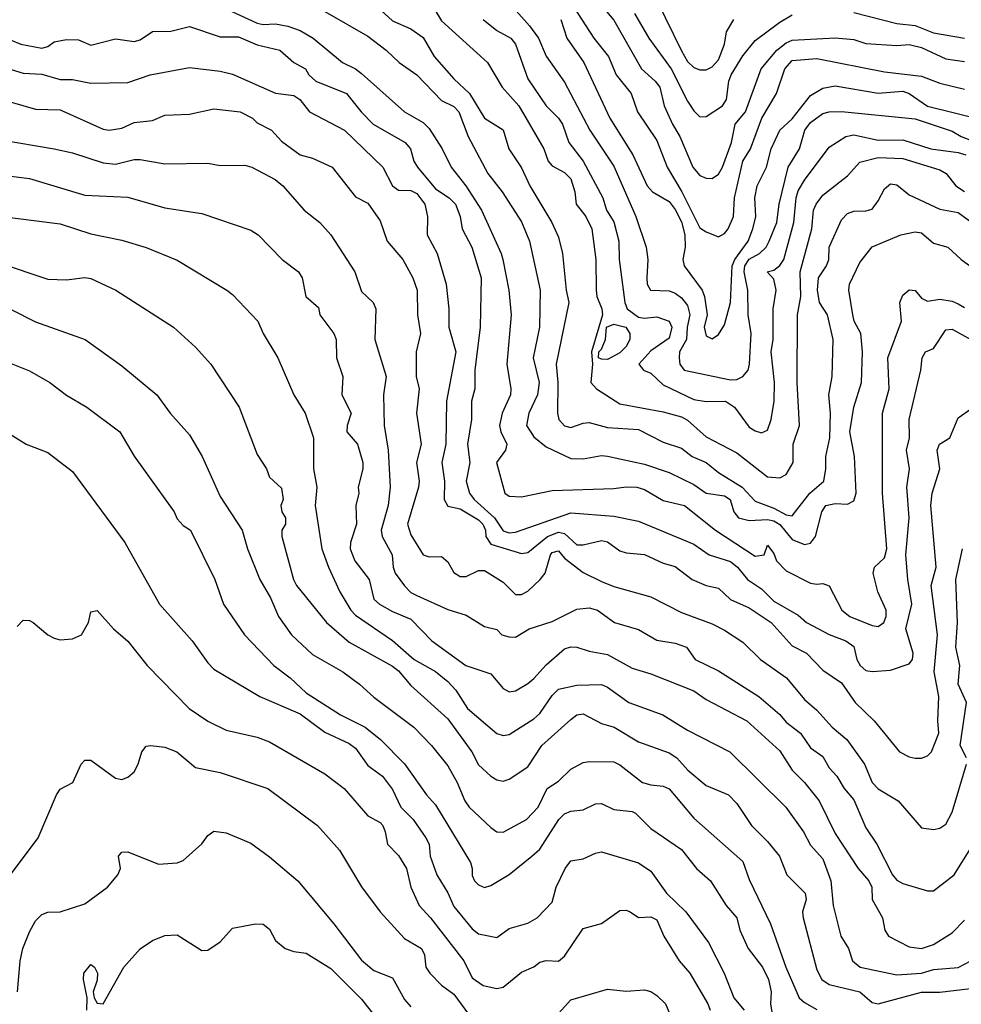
# Model space of a CAD drawing. Header units: metres. Extents: x -46681 to -43747, y -240911 to -237677.
# Tile 312 of 656: x -44839 to -44763, y -240602 to -240522. Entities that reach past the tile are written whole.
import ezdxf

# ---------------------------------------------------------------- set-up
doc = ezdxf.new("R2010")
doc.units = ezdxf.units.M
doc.layers.add('CONTOUR_INDEX', color=1, linetype='Continuous')
doc.layers.add('CONTOUR_INTER', color=3, linetype='Continuous')

msp = doc.modelspace()

# ---------------------------------------------------------------- linework, layer by layer
at = {"layer": 'CONTOUR_INDEX'}
for points, elevation in [([(-44801.725, -240521.52), (-44800.595, -240522.401), (-44799.463, -240523.02), (-44799.085, -240523.52), (-44798.095, -240526.349), (-44796.588, -240528.52), (-44795.595, -240529.52), (-44795.265, -240530.02), (-44794.737, -240531.52), (-44793.595, -240533.02), (-44791.981, -240536.02), (-44791.682, -240537.02), (-44791.095, -240537.948), (-44790.687, -240539.52), (-44790.667, -240541.02), (-44790.191, -240544.52), (-44790.009, -240545.02), (-44789.095, -240545.698), (-44788.595, -240545.784), (-44787.595, -240545.676), (-44786.589, -240546.02), (-44786.375, -240546.52), (-44786.595, -240547.415), (-44788.095, -240548.432), (-44789.062, -240549.52), (-44788.691, -240550.02), (-44788.095, -240550.264), (-44787.095, -240551.212), (-44784.595, -240552.391), (-44783.595, -240552.558), (-44782.022, -240552.52), (-44781.282, -240553.02), (-44780.095, -240554.631), (-44779.595, -240554.955), (-44779.095, -240555.1), (-44778.595, -240554.883), (-44778.302, -240554.02), (-44778.054, -240552.52), (-44778.026, -240551.02), (-44778.307, -240548.52), (-44778.148, -240547.52), (-44778.139, -240545.02), (-44777.898, -240543.52), (-44778.095, -240542.62), (-44778.638, -240542.02), (-44778.095, -240541.882), (-44777.595, -240541.499), (-44777.271, -240541.02), (-44776.459, -240538.02), (-44776.275, -240536.02), (-44776.095, -240535.429), (-44775.595, -240534.561), (-44773.595, -240531.883), (-44772.232, -240531.02), (-44771.595, -240530.88), (-44769.595, -240531.31), (-44767.595, -240531.301), (-44765.332, -240532.02), (-44763.095, -240532.324), (-44762.466, -240532.52)], 100), ([(-44789.42, -240521.02), (-44788.25, -240523.02), (-44786.437, -240525.52), (-44785.095, -240528.162), (-44784.595, -240528.927), (-44784.095, -240529.411), (-44783.595, -240529.394), (-44782.254, -240528.52), (-44781.934, -240528.02), (-44781.742, -240526.52), (-44781.545, -240526.02), (-44780.595, -240524.473), (-44779.595, -240523.23), (-44777.595, -240521.724), (-44776.595, -240521.147)], 95), ([(-44771.595, -240520.941), (-44768.095, -240521.842), (-44766.595, -240522.001), (-44765.095, -240522.609), (-44762.595, -240523.04)], 95), ([(-44840.095, -240523.204), (-44839.302, -240523.52), (-44837.595, -240523.852), (-44837.095, -240523.712), (-44836.595, -240523.34), (-44835.595, -240523.13), (-44834.595, -240523.157), (-44833.595, -240523.607), (-44831.595, -240523.074), (-44830.095, -240523.297), (-44829.595, -240523.169), (-44828.595, -240522.494), (-44827.095, -240522.475), (-44825.595, -240522.076), (-44823.095, -240522.911), (-44821.595, -240522.921), (-44820.095, -240523.584), (-44818.242, -240524.02), (-44817.095, -240525.002), (-44816.168, -240525.52), (-44815.893, -240526.02), (-44815.315, -240526.52), (-44812.836, -240527.52), (-44811.643, -240529.02), (-44810.664, -240530.02), (-44808.054, -240531.52), (-44807.628, -240532.02), (-44807.363, -240533.02), (-44807.046, -240533.52), (-44805.595, -240535.265), (-44804.468, -240536.02), (-44803.956, -240536.52), (-44803.574, -240537.52), (-44803.43, -240538.52), (-44802.643, -240540.02), (-44801.88, -240542.52), (-44801.95, -240546.52), (-44802.393, -240550.02), (-44802.403, -240551.52), (-44802.67, -240552.52), (-44802.672, -240554.02), (-44802.993, -240556.02), (-44802.785, -240557.52), (-44803.1, -240559.02), (-44802.836, -240560.02), (-44802.451, -240560.52), (-44800.801, -240562.02), (-44800.095, -240563.075), (-44799.595, -240563.239), (-44799.095, -240563.181), (-44794.595, -240561.594), (-44791.095, -240561.878), (-44789.095, -240562.292), (-44784.595, -240564.145), (-44783.329, -240565.02), (-44781.595, -240565.569), (-44781.051, -240566.02), (-44780.213, -240567.02), (-44779.095, -240567.795), (-44778.095, -240568.794), (-44776.095, -240569.921), (-44775.419, -240570.52), (-44773.595, -240571.489), (-44772.246, -240572.02), (-44771.595, -240572.461), (-44771.335, -240573.52), (-44771.069, -240574.02), (-44770.595, -240574.419), (-44770.095, -240574.502), (-44768.595, -240574.401), (-44767.095, -240573.876), (-44766.806, -240573.52), (-44766.748, -240573.02), (-44767.35, -240571.02), (-44766.862, -240569.02), (-44767.203, -240567.02), (-44767.352, -240565.02), (-44767.094, -240562.02), (-44767.273, -240559.52), (-44767.068, -240558.02), (-44767.3, -240556.52), (-44767.062, -240555.52), (-44767.088, -240554.02), (-44766.13, -240550.02), (-44766.03, -240549.02), (-44765.745, -240548.52), (-44765.095, -240548.264), (-44764.095, -240546.734), (-44763.595, -240546.672), (-44762.071, -240547.52)], 105), ([(-44846.595, -240536.787), (-44836.095, -240538.124), (-44833.595, -240538.928), (-44831.095, -240539.454), (-44829.095, -240540.04), (-44826.595, -240541.079), (-44822.561, -240543.52), (-44822.095, -240543.867), (-44820.031, -240546.02), (-44819.595, -240547.044), (-44818.393, -240549.02), (-44817.095, -240552.006), (-44816.184, -240553.52), (-44815.505, -240555.52), (-44815.493, -240558.02), (-44815.23, -240559.52), (-44815.366, -240561.02), (-44814.816, -240564.52), (-44814.292, -240566.02), (-44813.37, -240568.02), (-44812.47, -240569.52), (-44812.095, -240569.923), (-44809.095, -240571.969), (-44807.323, -240573.52), (-44805.595, -240574.504), (-44804.595, -240575.316), (-44803.942, -240576.02), (-44802.978, -240577.52), (-44800.595, -240579.551), (-44800.095, -240579.691), (-44799.595, -240579.62), (-44797.595, -240578.336), (-44797.095, -240577.903), (-44796.095, -240576.456), (-44795.595, -240575.932), (-44794.095, -240575.606), (-44792.095, -240575.566), (-44791.595, -240575.782), (-44789.885, -240577.02), (-44787.113, -240578.02), (-44785.095, -240579.26), (-44781.651, -240581.02), (-44777.103, -240585.52), (-44775.669, -240587.52), (-44775.095, -240588.623), (-44774.095, -240589.724), (-44773.443, -240591.52), (-44773.276, -240593.52), (-44772.652, -240596.02), (-44772.028, -240597.02), (-44771.678, -240598.02), (-44771.075, -240598.52), (-44768.095, -240599.151), (-44766.095, -240599.021), (-44765.095, -240598.731), (-44763.095, -240598.55), (-44762.083, -240598.02)], 110), ([(-44839.595, -240570.848), (-44839.095, -240570.341), (-44838.595, -240570.35), (-44838.28, -240570.52), (-44837.095, -240571.53), (-44836.595, -240571.803), (-44836.095, -240571.923), (-44835.095, -240571.842), (-44834.377, -240571.52), (-44833.788, -240570.52), (-44833.595, -240569.644), (-44833.095, -240569.549), (-44831.764, -240571.02), (-44830.595, -240572.023), (-44829.028, -240574.02), (-44825.612, -240577.52), (-44824.095, -240578.526), (-44822.595, -240579.281), (-44820.095, -240579.839), (-44819.095, -240580.222), (-44814.595, -240582.813), (-44813.005, -240584.02), (-44811.095, -240586.22), (-44810.095, -240586.782), (-44809.871, -240587.02), (-44809.689, -240587.52), (-44809.502, -240588.52), (-44808.595, -240589.452), (-44807.949, -240590.52), (-44807.607, -240592.02), (-44806.918, -240593.52), (-44806.001, -240594.52), (-44803.283, -240598.02), (-44802.595, -240599.398), (-44801.718, -240600.02), (-44800.595, -240600.268), (-44800.095, -240600.142), (-44798.595, -240598.938), (-44797.595, -240598.501), (-44797.095, -240598.117), (-44796.595, -240597.992), (-44795.595, -240598.041), (-44795.095, -240597.634), (-44793.595, -240595.392), (-44792.095, -240594.991), (-44790.595, -240593.925), (-44790.095, -240593.898), (-44789.755, -240594.02), (-44789.095, -240594.498), (-44788.095, -240594.433), (-44787.595, -240594.677), (-44787.023, -240596.02), (-44785.775, -240598.02), (-44784.907, -240599.02), (-44783.454, -240601.52), (-44783.257, -240602.02)], 115)]:
    msp.add_lwpolyline(points, dxfattribs=dict(at, elevation=elevation))
at = {"layer": 'CONTOUR_INTER'}
for points, elevation in [([(-44806.095, -240519.961), (-44805.095, -240521.623), (-44801.356, -240525.02), (-44800.181, -240527.02), (-44798.822, -240528.52), (-44796.774, -240532.02), (-44796.428, -240533.02), (-44796.095, -240533.416), (-44795.095, -240533.948), (-44794.595, -240534.454), (-44794.258, -240535.52), (-44794.167, -240536.52), (-44793.371, -240537.52), (-44792.88, -240538.52), (-44792.559, -240541.02), (-44792.536, -240543.52), (-44792.467, -240544.02), (-44792.057, -240545.02), (-44792.009, -240545.52), (-44792.904, -240548.52), (-44792.818, -240549.52), (-44792.959, -240551.02), (-44792.508, -240551.52), (-44790.595, -240552.739), (-44787.095, -240553.393), (-44785.595, -240553.797), (-44785.095, -240554.087), (-44783.595, -240555.423), (-44781.095, -240556.727), (-44778.595, -240558.672), (-44777.595, -240558.771), (-44777.095, -240558.498), (-44776.503, -240557.52), (-44776.505, -240556.02), (-44775.992, -240554.52), (-44776.178, -240551.02), (-44776.17, -240545.52), (-44775.883, -240544.02), (-44775.945, -240542.02), (-44774.998, -240538.52), (-44774.871, -240537.02), (-44774.658, -240536.52), (-44774.095, -240535.802), (-44772.095, -240534.217), (-44771.095, -240533.12), (-44769.595, -240532.722), (-44767.595, -240532.802), (-44764.595, -240533.739), (-44764.076, -240534.02), (-44763.286, -240535.02), (-44762.595, -240535.493)], 101), ([(-44800.095, -240519.597), (-44797.951, -240522.02), (-44797.22, -240523.02), (-44796.595, -240524.492), (-44795.095, -240526.611), (-44793.048, -240530.52), (-44791.095, -240533.43), (-44789.296, -240537.52), (-44788.45, -240540.02), (-44788.319, -240541.02), (-44788.422, -240542.52), (-44788.369, -240543.02), (-44788.111, -240543.52), (-44786.595, -240543.565), (-44786.095, -240543.741), (-44785.595, -240544.127), (-44785.095, -240544.756), (-44784.906, -240545.52), (-44785.124, -240546.52), (-44785.176, -240547.52), (-44785.742, -240548.52), (-44785.792, -240549.02), (-44785.738, -240549.52), (-44785.388, -240550.02), (-44781.595, -240550.806), (-44781.095, -240550.764), (-44780.595, -240550.525), (-44780.183, -240550.02), (-44780.057, -240549.52), (-44779.929, -240547.02), (-44780.182, -240545.52), (-44780.206, -240543.52), (-44780.485, -240542.02), (-44780.453, -240541.52), (-44780.095, -240540.989), (-44779.259, -240540.52), (-44778.711, -240540.02), (-44778.468, -240539.52), (-44777.84, -240538.02), (-44777.662, -240536.52), (-44776.913, -240533.52), (-44776.005, -240532.02), (-44775.567, -240530.52), (-44775.095, -240529.872), (-44774.095, -240529.161), (-44773.595, -240529.011), (-44772.595, -240528.982), (-44766.595, -240529.587), (-44763.595, -240530.591), (-44762.851, -240531.02), (-44761.095, -240531.708)], 99), ([(-44792.595, -240519.778), (-44791.095, -240521.561), (-44788.855, -240525.52), (-44787.723, -240526.52), (-44787.348, -240527.02), (-44786.994, -240528.52), (-44786.315, -240530.02), (-44785.72, -240531.02), (-44784.68, -240533.52), (-44784.095, -240534.189), (-44783.595, -240534.407), (-44783.095, -240534.443), (-44782.595, -240534.096), (-44782.267, -240533.52), (-44781.536, -240531.52), (-44781.216, -240530.02), (-44780.377, -240529.02), (-44779.112, -240525.52), (-44777.849, -240524.02), (-44777.095, -240523.403), (-44776.595, -240523.191), (-44773.095, -240522.996), (-44771.595, -240523.141), (-44770.595, -240523.465), (-44768.095, -240523.635), (-44767.095, -240523.541), (-44766.095, -240523.8), (-44764.095, -240524.719), (-44762.595, -240524.927)], 96), ([(-44822.595, -240520.645), (-44820.095, -240521.811), (-44819.595, -240521.927), (-44818.595, -240521.879), (-44817.595, -240522.068), (-44816.595, -240522.399), (-44815.542, -240523.02), (-44813.159, -240525.02), (-44812.095, -240525.536), (-44811.595, -240525.915), (-44808.095, -240529.007), (-44806.595, -240529.874), (-44806.095, -240530.385), (-44805.05, -240532.02), (-44804.312, -240533.52), (-44803.133, -240535.02), (-44801.837, -240537.02), (-44800.241, -240540.52), (-44800.118, -240541.02), (-44799.621, -240543.52), (-44799.441, -240545.52), (-44799.795, -240549.52), (-44799.459, -240551.52), (-44799.496, -240552.02), (-44800.158, -240553.52), (-44800.378, -240554.52), (-44800.284, -240555.02), (-44799.782, -240556.02), (-44799.901, -240556.52), (-44800.625, -240557.52), (-44799.955, -240560.02), (-44799.595, -240560.261), (-44798.595, -240560.315), (-44796.095, -240559.792), (-44791.095, -240559.626), (-44790.095, -240559.486), (-44789.228, -240559.52), (-44788.595, -240559.712), (-44787.095, -240560.614), (-44785.35, -240561.02), (-44782.821, -240563.02), (-44779.595, -240565.128), (-44778.871, -240565.02), (-44778.595, -240564.237), (-44778.095, -240564.92), (-44777.869, -240565.52), (-44777.095, -240566.314), (-44775.095, -240567.314), (-44774.595, -240567.414), (-44774.095, -240567.354), (-44773.595, -240567.528), (-44772.564, -240569.52), (-44771.921, -240570.02), (-44770.095, -240570.773), (-44769.595, -240570.843), (-44769.155, -240570.52), (-44768.941, -240570.02), (-44768.958, -240569.52), (-44769.626, -240568.02), (-44770.016, -240566.52), (-44769.903, -240566.02), (-44769.095, -240565.264), (-44768.887, -240564.52), (-44769.259, -240560.02), (-44769.247, -240553.52), (-44768.706, -240551.52), (-44768.812, -240549.02), (-44767.702, -240546.02), (-44767.838, -240544.52), (-44767.595, -240543.906), (-44767.095, -240543.49), (-44766.595, -240543.545), (-44766.095, -240544.174), (-44765.595, -240544.414), (-44764.595, -240544.241), (-44763.595, -240544.411), (-44763.095, -240544.629), (-44762.595, -240544.932)], 104), ([(-44810.595, -240520.228), (-44809.095, -240521.61), (-44807.595, -240522.28), (-44806.595, -240522.965), (-44805.698, -240524.52), (-44804.095, -240526.339), (-44802.832, -240527.52), (-44801.595, -240529.524), (-44800.095, -240530.477), (-44799.628, -240532.02), (-44798.595, -240533.581), (-44797.93, -240535.02), (-44796.133, -240538.02), (-44795.595, -240539.204), (-44795.255, -240540.52), (-44794.975, -240543.52), (-44794.755, -240544.52), (-44795.77, -240549.52), (-44795.632, -240551.02), (-44795.682, -240553.52), (-44795.556, -240554.02), (-44795.095, -240554.534), (-44794.595, -240554.663), (-44793.595, -240554.307), (-44793.095, -240554.271), (-44791.595, -240554.675), (-44789.095, -240554.846), (-44787.095, -240555.863), (-44785.595, -240556.356), (-44784.737, -240557.02), (-44783.595, -240557.511), (-44782.595, -240558.324), (-44780.647, -240559.52), (-44779.595, -240560.661), (-44778.095, -240561.232), (-44777.095, -240561.761), (-44776.595, -240561.849), (-44775.16, -240560.02), (-44774.032, -240559.02), (-44773.849, -240558.02), (-44773.868, -240557.02), (-44773.521, -240555.52), (-44773.48, -240553.52), (-44773.613, -240552.02), (-44773.346, -240550.52), (-44773.264, -240547.52), (-44773.733, -240545.52), (-44774.385, -240544.52), (-44774.54, -240543.52), (-44774.462, -240542.52), (-44773.794, -240541.52), (-44773.615, -240541.02), (-44773.585, -240540.02), (-44772.595, -240537.801), (-44772.095, -240537.285), (-44771.595, -240537.093), (-44770.595, -240537.074), (-44770.095, -240536.936), (-44769.595, -240536.262), (-44769.095, -240535.273), (-44768.595, -240534.869), (-44768.095, -240534.945), (-44767.095, -240535.761), (-44764.595, -240536.928), (-44763.095, -240537.212), (-44761.595, -240538.3)], 102), ([(-44794.667, -240520.02), (-44792.709, -240523.02), (-44791.53, -240524.52), (-44790.894, -240526.02), (-44789.684, -240527.52), (-44789.158, -240529.02), (-44787.595, -240531.347), (-44786.758, -240533.52), (-44785.562, -240535.52), (-44784.095, -240538.444), (-44783.595, -240538.781), (-44782.595, -240539.18), (-44782.095, -240538.9), (-44781.81, -240538.52), (-44781.355, -240537.52), (-44781.293, -240536.02), (-44780.604, -240533.02), (-44779.978, -240532.02), (-44779.065, -240529.52), (-44777.862, -240527.52), (-44777.179, -240525.52), (-44776.595, -240524.858), (-44774.595, -240524.688), (-44769.095, -240525.755), (-44766.095, -240526.111), (-44764.595, -240526.697), (-44762.595, -240527.167)], 97), ([(-44787.558, -240520.02), (-44785.595, -240524.07), (-44785.095, -240524.933), (-44784.595, -240525.403), (-44784.095, -240525.6), (-44783.595, -240525.604), (-44783.095, -240525.353), (-44782.595, -240524.78), (-44782.108, -240523.52), (-44781.931, -240522.52), (-44781.326, -240521.52)], 94), ([(-44814.595, -240520.866), (-44811.095, -240522.877), (-44809.605, -240524.02), (-44808.541, -240525.02), (-44807.095, -240526.017), (-44805.095, -240528.091), (-44804.095, -240528.593), (-44803.7, -240529.02), (-44802.923, -240531.02), (-44801.325, -240534.02), (-44800.156, -240535.52), (-44798.595, -240537.968), (-44797.934, -240539.52), (-44797.091, -240543.52), (-44797.131, -240546.52), (-44797.658, -240549.02), (-44797.158, -240551.02), (-44797.308, -240552.02), (-44798.014, -240553.52), (-44798.186, -240554.52), (-44797.595, -240555.426), (-44796.595, -240556.234), (-44794.595, -240557.196), (-44793.595, -240557.219), (-44792.095, -240556.946), (-44791.595, -240557.008), (-44788.595, -240557.663), (-44786.595, -240558.335), (-44784.595, -240559.303), (-44783.595, -240559.998), (-44782.095, -240560.214), (-44781.641, -240560.52), (-44781.342, -240561.52), (-44780.968, -240562.02), (-44780.095, -240562.241), (-44778.595, -240562.146), (-44778.095, -240562.264), (-44777.595, -240562.566), (-44776.595, -240563.78), (-44775.595, -240564.179), (-44775.095, -240564.082), (-44774.702, -240563.52), (-44774.185, -240561.52), (-44773.848, -240561.02), (-44773.095, -240560.843), (-44772.095, -240560.896), (-44771.595, -240560.622), (-44771.392, -240560.02), (-44771.518, -240557.02), (-44771.918, -240555.02), (-44771.594, -240553.02), (-44770.958, -240551.02), (-44770.87, -240548.52), (-44771.013, -240547.02), (-44771.545, -240546.02), (-44771.674, -240545.52), (-44771.976, -240543.52), (-44771.944, -240543.02), (-44771.095, -240541.259), (-44770.095, -240539.992), (-44767.771, -240539.02), (-44766.595, -240538.764), (-44766.095, -240538.86), (-44765.095, -240539.686), (-44763.931, -240540.02), (-44762.854, -240541.02), (-44761.595, -240541.95)], 103), ([(-44795.411, -240521.52), (-44794.913, -240523.02), (-44793.538, -240525.02), (-44791.41, -240529.52), (-44789.546, -240532.52), (-44788.389, -240535.02), (-44787.956, -240535.52), (-44786.595, -240536.299), (-44786.095, -240536.966), (-44785.595, -240537.961), (-44785.31, -240539.02), (-44785.289, -240540.02), (-44785.483, -240541.02), (-44785.376, -240541.52), (-44783.911, -240543.52), (-44783.727, -240544.02), (-44783.493, -240545.52), (-44783.754, -240546.52), (-44783.595, -240547.225), (-44783.095, -240547.467), (-44782.595, -240547.104), (-44782.095, -240546.331), (-44781.607, -240544.52), (-44781.479, -240541.52), (-44781.255, -240541.02), (-44780.17, -240539.52), (-44779.786, -240538.52), (-44779.544, -240537.52), (-44779.617, -240536.02), (-44779.454, -240535.02), (-44778.679, -240533.52), (-44778.308, -240532.02), (-44777.607, -240530.52), (-44776.595, -240529.587), (-44775.095, -240527.696), (-44774.095, -240527.1), (-44773.095, -240526.914), (-44769.595, -240527.49), (-44767.595, -240527.35), (-44767.078, -240527.52), (-44765.595, -240528.546), (-44761.095, -240529.655)], 98), ([(-44841.095, -240525.283), (-44839.095, -240525.868), (-44837.595, -240525.953), (-44836.095, -240526.401), (-44835.095, -240526.387), (-44833.595, -240526.686), (-44830.595, -240526.624), (-44828.795, -240526.02), (-44825.595, -240525.424), (-44823.095, -240525.715), (-44822.095, -240525.961), (-44818.595, -240527.507), (-44817.095, -240527.704), (-44816.616, -240528.02), (-44815.827, -240529.02), (-44812.986, -240530.52), (-44809.874, -240533.52), (-44809.095, -240535.043), (-44808.595, -240535.378), (-44807.595, -240535.413), (-44807.095, -240535.665), (-44806.458, -240536.52), (-44806.25, -240537.52), (-44806.276, -240539.02), (-44805.455, -240540.52), (-44804.732, -240543.02), (-44804.51, -240545.02), (-44804.495, -240546.52), (-44803.949, -240548.52), (-44804.702, -240552.52), (-44804.75, -240556.02), (-44805.067, -240557.52), (-44804.858, -240559.02), (-44804.883, -240560.52), (-44804.595, -240561.065), (-44803.595, -240561.268), (-44802.095, -240562.178), (-44801.73, -240562.52), (-44801.526, -240563.02), (-44801.503, -240563.52), (-44801.095, -240564.166), (-44798.595, -240564.907), (-44798.095, -240564.818), (-44796.479, -240563.52), (-44795.595, -240563.185), (-44795.095, -240563.283), (-44794.095, -240564.213), (-44793.595, -240564.211), (-44792.095, -240563.858), (-44791.595, -240563.951), (-44790.595, -240564.707), (-44790.095, -240564.857), (-44788.595, -240564.982), (-44787.095, -240565.689), (-44786.095, -240565.962), (-44784.736, -240567.02), (-44783.595, -240567.518), (-44782.595, -240567.728), (-44781.595, -240568.648), (-44780.095, -240569.324), (-44778.313, -240570.52), (-44776.595, -240572.421), (-44775.425, -240573.02), (-44774.095, -240574.389), (-44772.595, -240575.432), (-44771.466, -240577.02), (-44769.932, -240578.52), (-44767.872, -240581.02), (-44767.095, -240581.442), (-44766.595, -240581.542), (-44766.095, -240581.538), (-44765.595, -240581.364), (-44765.262, -240581.02), (-44764.66, -240579.52), (-44764.761, -240578.52), (-44764.662, -240576.52), (-44765.04, -240574.52), (-44764.772, -240571.52), (-44765.295, -240567.52), (-44764.889, -240566.02), (-44765.325, -240561.02), (-44765.22, -240560.02), (-44764.589, -240558.02), (-44764.82, -240556.52), (-44764.608, -240556.02), (-44763.792, -240555.52), (-44763.095, -240553.889), (-44761.095, -240552.481)], 106), ([(-44843.095, -240527.359), (-44838.095, -240528.804), (-44836.095, -240528.862), (-44832.595, -240530.43), (-44832.117, -240530.52), (-44831.095, -240530.346), (-44830.095, -240529.873), (-44828.595, -240529.73), (-44827.595, -240529.297), (-44825.595, -240529.211), (-44823.595, -240528.764), (-44821.473, -240529.02), (-44820.465, -240529.52), (-44820.095, -240529.903), (-44818.926, -240530.52), (-44818.095, -240531.394), (-44816.595, -240532.501), (-44815.595, -240532.781), (-44813.98, -240533.52), (-44812.095, -240535.919), (-44811.095, -240536.443), (-44810.095, -240537.873), (-44809.518, -240539.52), (-44808.232, -240541.02), (-44807.43, -240542.52), (-44807.084, -240543.52), (-44807.039, -240545.52), (-44806.821, -240547.02), (-44807.164, -240548.52), (-44807.152, -240550.52), (-44806.921, -240551.52), (-44807.136, -240553.52), (-44806.767, -240556.02), (-44807.146, -240557.52), (-44806.919, -240559.02), (-44806.975, -240559.52), (-44807.853, -240562.52), (-44807.595, -240563.392), (-44806.595, -240565.006), (-44806.095, -240565.173), (-44805.095, -240565.142), (-44804.595, -240565.595), (-44804.095, -240566.443), (-44803.595, -240566.79), (-44803.095, -240566.768), (-44802.095, -240566.305), (-44801.595, -240566.289), (-44800.095, -240567.228), (-44799.095, -240568.231), (-44798.595, -240568.243), (-44798.095, -240567.979), (-44797.086, -240567.02), (-44796.678, -240566.52), (-44796.238, -240565.02), (-44796.095, -240564.82), (-44795.595, -240564.689), (-44795.095, -240565.291), (-44793.595, -240566.468), (-44792.095, -240567.188), (-44791.095, -240567.597), (-44788.095, -240568.423), (-44785.595, -240569.71), (-44783.095, -240570.63), (-44782.095, -240571.139), (-44780.595, -240572.121), (-44779.159, -240573.52), (-44777.068, -240575.02), (-44775.595, -240576.766), (-44774.595, -240577.634), (-44773.354, -240579.02), (-44772.151, -240580.02), (-44770.729, -240582.02), (-44770.091, -240583.52), (-44769.595, -240584.038), (-44767.981, -240585.02), (-44766.095, -240587.194), (-44765.095, -240587.337), (-44764.595, -240587.243), (-44764.095, -240586.908), (-44763.595, -240585.93), (-44762.435, -240582.02)], 107), ([(-44841.095, -240531.264), (-44836.573, -240532.02), (-44835.095, -240532.357), (-44832.595, -240533.173), (-44831.595, -240533.26), (-44830.095, -240532.886), (-44829.595, -240532.889), (-44827.595, -240533.255), (-44824.095, -240533.182), (-44823.095, -240533.384), (-44821.095, -240533.361), (-44820.524, -240533.52), (-44818.61, -240534.52), (-44817.986, -240535.02), (-44816.258, -240537.02), (-44814.988, -240538.02), (-44814.1, -240539.02), (-44812.146, -240542.02), (-44811.595, -240543.624), (-44810.655, -240544.52), (-44810.441, -240545.02), (-44810.511, -240547.52), (-44809.592, -240550.52), (-44809.807, -240552.02), (-44809.772, -240554.52), (-44809.424, -240556.52), (-44809.278, -240559.52), (-44809.436, -240561.02), (-44810.005, -240563.02), (-44809.937, -240563.52), (-44809.121, -240565.02), (-44809.032, -240566.02), (-44808.865, -240566.52), (-44808.095, -240567.545), (-44807.595, -240568.085), (-44807.095, -240568.336), (-44804.595, -240569.449), (-44803.095, -240569.916), (-44801.595, -240570.856), (-44800.595, -240571.079), (-44800.205, -240571.52), (-44799.595, -240571.695), (-44799.095, -240571.709), (-44797.982, -240571.02), (-44796.095, -240570.443), (-44794.095, -240569.44), (-44793.095, -240569.316), (-44792.407, -240569.52), (-44791.045, -240570.52), (-44789.095, -240571.083), (-44787.595, -240571.949), (-44786.095, -240572.198), (-44785.183, -240572.52), (-44784.483, -240573.52), (-44782.595, -240574.451), (-44779.311, -240576.52), (-44777.595, -240577.99), (-44777.095, -240578.622), (-44775.929, -240579.52), (-44775.095, -240580.696), (-44774.095, -240581.42), (-44773.595, -240582.342), (-44772.962, -240583.02), (-44772.362, -240584.02), (-44771.595, -240584.94), (-44770.595, -240587.201), (-44769.725, -240588.52), (-44768.428, -240591.02), (-44768.095, -240591.446), (-44767.595, -240591.722), (-44765.595, -240592.313), (-44765.095, -240592.328), (-44763.431, -240591.02), (-44761.595, -240588.079)], 108), ([(-44842.095, -240533.989), (-44838.595, -240534.434), (-44834.095, -240535.778), (-44830.595, -240535.946), (-44827.595, -240536.826), (-44824.595, -240537.29), (-44820.595, -240538.638), (-44819.992, -240539.02), (-44818.043, -240541.02), (-44816.729, -240542.02), (-44816.44, -240542.52), (-44816.13, -240544.02), (-44815.095, -240544.932), (-44814.98, -240545.52), (-44813.865, -240547.02), (-44813.669, -240547.52), (-44813.64, -240549.02), (-44813.12, -240550.52), (-44813.215, -240552.02), (-44812.456, -240553.52), (-44812.78, -240554.52), (-44812.796, -240555.02), (-44811.932, -240556.02), (-44811.505, -240557.52), (-44811.506, -240558.02), (-44811.879, -240559.52), (-44811.825, -240560.02), (-44812.071, -240561.02), (-44812.017, -240562.52), (-44812.487, -240564.02), (-44812.533, -240564.52), (-44812.137, -240565.52), (-44810.974, -240567.02), (-44810.595, -240568.611), (-44810.147, -240569.02), (-44809.095, -240569.629), (-44807.595, -240570.252), (-44805.887, -240572.02), (-44803.118, -240574.02), (-44801.095, -240574.693), (-44800.095, -240575.882), (-44799.595, -240576.145), (-44799.095, -240576.063), (-44798.095, -240575.471), (-44797.595, -240575.08), (-44796.595, -240573.953), (-44795.095, -240572.67), (-44794.595, -240572.507), (-44794.095, -240572.534), (-44793.095, -240572.847), (-44791.595, -240573.107), (-44789.595, -240574.232), (-44788.095, -240574.687), (-44784.595, -240576.059), (-44783.595, -240576.784), (-44780.282, -240578.52), (-44777.595, -240580.936), (-44776.6, -240582.52), (-44775.595, -240583.515), (-44774.412, -240585.02), (-44773.095, -240587.671), (-44771.239, -240590.52), (-44770.371, -240591.52), (-44770.129, -240592.02), (-44770.095, -240593.032), (-44769.253, -240594.52), (-44769.053, -240595.52), (-44768.763, -240596.02), (-44767.095, -240596.883), (-44766.095, -240597.018), (-44765.095, -240596.695), (-44763.595, -240595.727), (-44762.595, -240594.701)], 109), ([(-44841.095, -240541.285), (-44837.095, -240542.619), (-44835.595, -240542.678), (-44834.095, -240542.486), (-44833.595, -240542.571), (-44831.579, -240543.52), (-44826.885, -240546.52), (-44825.095, -240548.141), (-44823.863, -240549.52), (-44821.547, -240553.02), (-44820.095, -240556.873), (-44819.336, -240558.02), (-44819.095, -240558.699), (-44818.095, -240559.614), (-44817.982, -240560.52), (-44818.174, -240561.02), (-44818.071, -240561.52), (-44817.778, -240562.02), (-44817.773, -240562.52), (-44818.089, -240563.02), (-44818.08, -240563.52), (-44817.118, -240567.02), (-44816.878, -240567.52), (-44814.447, -240570.52), (-44812.595, -240572.11), (-44809.095, -240574.062), (-44808.595, -240574.458), (-44807.595, -240575.649), (-44804.595, -240578.345), (-44802.625, -240581.02), (-44802.095, -240582.084), (-44801.095, -240582.996), (-44800.595, -240583.294), (-44800.095, -240583.412), (-44799.595, -240583.246), (-44798.095, -240582.245), (-44796.945, -240580.52), (-44794.595, -240578.396), (-44794.095, -240578.015), (-44793.595, -240577.949), (-44792.095, -240578.734), (-44791.074, -240579.02), (-44789.095, -240580.213), (-44786.595, -240581.097), (-44785.973, -240581.52), (-44785.087, -240582.52), (-44783.595, -240583.76), (-44781.765, -240584.52), (-44781.095, -240585.229), (-44779.894, -240587.02), (-44778.595, -240588.315), (-44777.613, -240589.52), (-44777.017, -240591.02), (-44775.527, -240592.52), (-44775.45, -240593.02), (-44775.767, -240594.02), (-44775.713, -240594.52), (-44774.595, -240598.749), (-44774.194, -240599.52), (-44773.595, -240599.935), (-44771.095, -240600.538), (-44770.095, -240601.387), (-44769.595, -240601.499), (-44766.095, -240600.556), (-44764.595, -240600.56), (-44762.095, -240600.26)], 111), ([(-44840.095, -240545.069), (-44838.095, -240546.077), (-44834.068, -240547.52), (-44831.095, -240549.669), (-44828.247, -240552.02), (-44827.161, -240553.52), (-44825.595, -240555.264), (-44824.543, -240557.02), (-44823.095, -240560.29), (-44821.294, -240563.02), (-44820.865, -240564.52), (-44819.858, -240567.02), (-44818.994, -240568.52), (-44818.35, -240570.02), (-44817.296, -240571.52), (-44815.595, -240573.13), (-44813.119, -240574.52), (-44811.764, -240575.52), (-44810.595, -240576.598), (-44807.345, -240579.02), (-44805.922, -240580.52), (-44804.595, -240582.161), (-44803.821, -240583.52), (-44803.207, -240585.02), (-44802.849, -240585.52), (-44801.095, -240587.166), (-44800.595, -240587.524), (-44800.095, -240587.563), (-44798.194, -240586.52), (-44797.256, -240585.52), (-44796.518, -240584.02), (-44795.595, -240583.411), (-44794.595, -240582.451), (-44793.595, -240581.907), (-44793.095, -240581.807), (-44791.095, -240581.847), (-44790.595, -240582.083), (-44788.76, -240583.52), (-44788.095, -240583.722), (-44787.095, -240583.809), (-44786.595, -240584.023), (-44784.595, -240586.425), (-44780.595, -240589.942), (-44780.095, -240591.403), (-44778.362, -240595.02), (-44777.116, -240598.52), (-44776.032, -240601.02), (-44775.595, -240601.402), (-44774.595, -240601.956)], 112), ([(-44791.688, -240546.52), (-44791.095, -240546.276), (-44790.128, -240546.52), (-44789.784, -240547.02), (-44789.804, -240547.52), (-44790.095, -240548.1), (-44790.595, -240548.617), (-44791.595, -240549.152), (-44792.095, -240549.125), (-44792.331, -240549.02), (-44792.317, -240548.52), (-44792.095, -240548.295), (-44791.76, -240547.52), (-44791.688, -240546.52)], 101), ([(-44840.095, -240549.466), (-44838.595, -240550.06), (-44836.949, -240551.02), (-44835.595, -240552.038), (-44833.928, -240553.02), (-44831.235, -240555.02), (-44830.095, -240557.003), (-44826.845, -240561.52), (-44826.595, -240562.099), (-44826.095, -240562.642), (-44825.502, -240563.02), (-44823.524, -240567.02), (-44822.832, -240569.02), (-44821.112, -240571.52), (-44818.717, -240574.02), (-44817.39, -240575.02), (-44816.095, -240576.241), (-44813.301, -240578.02), (-44811.306, -240579.02), (-44810.064, -240580.02), (-44808.095, -240581.994), (-44806.308, -240584.52), (-44805.595, -240585.325), (-44802.754, -240590.02), (-44802.596, -240590.52), (-44802.595, -240591.071), (-44802.424, -240591.52), (-44802.095, -240591.847), (-44801.595, -240592.052), (-44801.095, -240591.901), (-44799.595, -240590.993), (-44797.768, -240589.52), (-44797.095, -240588.944), (-44795.554, -240586.52), (-44795.095, -240586.063), (-44794.595, -240585.839), (-44793.595, -240585.754), (-44792.595, -240585.267), (-44792.095, -240585.233), (-44791.095, -240585.722), (-44789.595, -240585.879), (-44789.325, -240586.02), (-44788.095, -240587.266), (-44785.595, -240588.974), (-44784.366, -240590.52), (-44783.222, -240591.52), (-44781.973, -240593.52), (-44781.093, -240594.52), (-44780.842, -240595.52), (-44780.161, -240597.02), (-44778.995, -240598.52), (-44778.524, -240599.52), (-44778.311, -240600.52), (-44778.354, -240601.52), (-44778.203, -240602.52)], 113), ([(-44840.595, -240554.95), (-44838.85, -240556.02), (-44837.095, -240556.701), (-44835.095, -240558.242), (-44830.843, -240564.02), (-44828.031, -240569.02), (-44825.373, -240572.02), (-44824.095, -240573.796), (-44823.595, -240574.3), (-44819.858, -240576.52), (-44816.595, -240577.946), (-44814.595, -240579.42), (-44812.595, -240580.353), (-44812.095, -240580.742), (-44811.095, -240582.133), (-44809.899, -240583.02), (-44809.095, -240584.101), (-44808.404, -240585.52), (-44807.402, -240586.52), (-44806.377, -240588.02), (-44806.112, -240588.52), (-44806.033, -240589.52), (-44805.468, -240591.02), (-44804.595, -240592.483), (-44804.095, -240593.598), (-44802.595, -240595.427), (-44802.095, -240595.825), (-44800.595, -240596.128), (-44799.595, -240595.388), (-44798.095, -240594.948), (-44797.334, -240594.52), (-44796.095, -240593.252), (-44795.784, -240592.02), (-44795.052, -240590.52), (-44794.595, -240589.887), (-44793.595, -240589.738), (-44792.595, -240589.26), (-44792.095, -240589.159), (-44789.095, -240590.06), (-44788.095, -240590.72), (-44786.808, -240592.52), (-44785.228, -240594.02), (-44783.407, -240596.52), (-44782.113, -240599.02), (-44781.329, -240601.02), (-44780.5, -240602.02)], 114), ([(-44762.417, -240581.52), (-44762.937, -240580.52), (-44762.428, -240577.02), (-44763.095, -240575.52), (-44762.967, -240574.02), (-44763.301, -240572.52), (-44763.168, -240570.52), (-44763.29, -240567.02), (-44762.746, -240564.52)], 107), ([(-44840.133, -240591.02), (-44837.899, -240588.02), (-44836.392, -240584.52), (-44836.095, -240584.072), (-44835.073, -240583.52), (-44834.388, -240582.02), (-44834.095, -240581.716), (-44833.595, -240581.706), (-44831.595, -240583.16), (-44831.095, -240583.278), (-44830.595, -240583.096), (-44830.095, -240582.654), (-44829.763, -240582.02), (-44829.468, -240581.02), (-44829.095, -240580.581), (-44828.732, -240580.52), (-44827.595, -240580.66), (-44826.617, -240581.02), (-44825.095, -240582.299), (-44823.095, -240582.704), (-44819.212, -240584.02), (-44815.191, -240587.02), (-44813.4, -240589.02), (-44811.595, -240592), (-44810.074, -240594.02), (-44808.095, -240596.2), (-44806.72, -240597.02), (-44806.473, -240597.52), (-44806.38, -240598.52), (-44806.057, -240599.02), (-44805.095, -240599.984), (-44804.095, -240600.725), (-44802.595, -240602.752)], 116), ([(-44839.578, -240600.52), (-44839.351, -240598.02), (-44839.137, -240597.02), (-44838.595, -240595.656), (-44838.095, -240594.762), (-44837.595, -240594.241), (-44837.095, -240594.055), (-44836.095, -240594.019), (-44834.095, -240593.385), (-44832.245, -240592.02), (-44831.415, -240591.02), (-44831.196, -240590.52), (-44831.346, -240589.52), (-44831.095, -240589.175), (-44830.595, -240589.151), (-44828.095, -240590.168), (-44826.595, -240590.055), (-44826.095, -240589.855), (-44824.595, -240588.512), (-44824.095, -240587.822), (-44823.595, -240587.489), (-44822.595, -240587.607), (-44820.595, -240588.453), (-44819.095, -240589.549), (-44816.789, -240591.52), (-44813.846, -240595.02), (-44811.595, -240597.97), (-44810.595, -240598.797), (-44809.095, -240599.401), (-44808.095, -240601.146), (-44807.595, -240601.755)], 117), ([(-44833.934, -240602.02), (-44833.894, -240601.02), (-44834.21, -240599.52), (-44834.167, -240599.02), (-44833.595, -240598.325), (-44833.317, -240598.52), (-44833.059, -240599.02), (-44833.095, -240599.576), (-44833.407, -240600.52), (-44833.335, -240601.02), (-44833.095, -240601.444), (-44832.595, -240601.516), (-44830.916, -240598.52), (-44829.595, -240597.034), (-44828.595, -240596.351), (-44827.595, -240595.949), (-44826.595, -240595.905), (-44824.595, -240597.173), (-44824.095, -240597.159), (-44823.095, -240596.467), (-44822.095, -240595.352), (-44820.215, -240595.02)], 118), ([(-44820.215, -240595.02), (-44819.595, -240595.042), (-44819.095, -240595.449), (-44818.595, -240596.369), (-44817.819, -240597.02), (-44817.095, -240597.268), (-44816.095, -240597.388), (-44814.095, -240598.65), (-44811.595, -240601.138), (-44809.334, -240604.02)], 118), ([(-44795.595, -240602.299), (-44794.595, -240601.173), (-44791.595, -240600.313), (-44790.095, -240600.467), (-44788.595, -240600.379), (-44788.095, -240600.516), (-44787.595, -240600.838), (-44786.897, -240601.52), (-44786.039, -240603.52)], 116)]:
    msp.add_lwpolyline(points, dxfattribs=dict(at, elevation=elevation))

doc.saveas('drawing.dxf')
